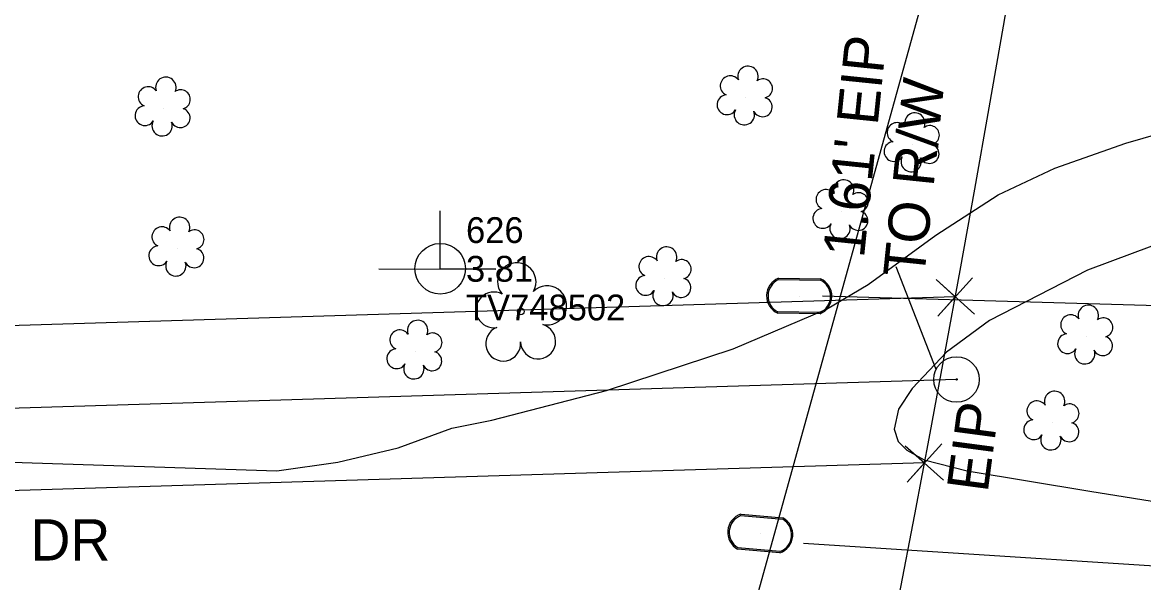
# Model space of a CAD drawing. Extents: x 3040896 to 3051146, y 687568 to 732976.
# Drawn here: x 3050251.3 to 3050359.9, y 691892.6 to 691946.9 of the extents above; entities that cross this region are included whole.
import ezdxf

# ---------------------------------------------------------------- set-up
doc = ezdxf.new("R2010")
doc.units = 0
for name, color, linetype in [('Exist Horizontal Alignment', 7, 'Continuous'), ('Exist Property Corner CELL', 7, 'Continuous'), ('Exist Property Iron Pin CELL', 7, 'Continuous'), ('Exist Property Iron Pin Text', 7, 'Continuous'), ('Exist Property Line', 7, 'Continuous'), ('Exist Property Line Leader', 7, 'Continuous'), ('Exist Property Line Text', 7, 'Continuous'), ('Exist Right of Way Easement Line', 7, 'Continuous'), ('Exist Right of Way Line', 7, 'Continuous'), ('Exist Roads Soil', 7, 'Continuous'), ('Exist Roads Soil Text', 7, 'Continuous'), ('Exist Utilities Power Joint Use Telephone CELL', 7, 'Continuous'), ('Exist Utilities Power Joint Use Telephone Cogo Comment', 7, 'Continuous'), ('Exist Utilities Power Joint Use Telephone Cogo Elevation', 7, 'Continuous'), ('Exist Utilities Power Joint Use Telephone Cogo Number', 7, 'Continuous'), ('Exist Utilities Telephone UG Cable', 7, 'Continuous'), ('Exist Utilities Water Meter CELL', 7, 'Continuous'), ('Exist Utilities Water UG Line SUE', 7, 'Continuous'), ('Exist Vegetation Shrub CELL', 7, 'Continuous'), ('Exist Vegetation Tree CELL', 7, 'Continuous')]:
    doc.layers.add(name, color=color, linetype=linetype)

# ---------------------------------------------------------------- blocks, each defined once
blk = doc.blocks.new('EXIST UTILITIES POWER JOINT USE TELEPHONE')
at = {"layer": 'Exist Utilities Power Joint Use Telephone CELL'}
blk.add_line((0, 0), (0, 0), dxfattribs=at)
blk.add_lwpolyline([(-0.1188, 0), (0.108, -0.0008), (0, -0.0004), (0, 0.1125)], dxfattribs=at)
blk.add_circle((0, 0.0001), 0.049, dxfattribs=at)
blk = doc.blocks.new('EXIST PROPERTY IRON PIN')
at = {"layer": 'Exist Property Iron Pin CELL'}
for radius in [0.0441, 0.00141]:
    blk.add_circle((0, 0), radius, dxfattribs=at)

msp = doc.modelspace()

# ---------------------------------------------------------------- linework, layer by layer
at = {"layer": 'Exist Horizontal Alignment'}
msp.add_arc((3047548.29, 692429.83), 2889.5, 341.451, 2.18494, dxfattribs=at)
at = {"layer": 'Exist Property Corner CELL'}
for p, q in [((3050341.7, 691920.29), (3050341.7, 691920.29)), ((3050338.71, 691904.2), (3050338.71, 691904.2))]:
    msp.add_line(p, q, dxfattribs=at)
for points in [[(3050343.55, 691918.62), (3050339.85, 691921.97), (3050341.7, 691920.29), (3050340.02, 691918.44), (3050343.38, 691922.15)], [(3050340.57, 691902.52), (3050336.86, 691905.87), (3050338.71, 691904.2), (3050337.04, 691902.34), (3050340.39, 691906.05)]]:
    msp.add_lwpolyline(points, dxfattribs=at)
at = {"layer": 'Exist Property Line'}
msp.add_line((3050341.82, 691912.29), (3049997.75, 691901.78), dxfattribs=at)
at = {"layer": 'Exist Property Line Leader'}
msp.add_lwpolyline([(3050339.85, 691913.27), (3050335.98, 691923.21)], dxfattribs=at)
at = {"layer": 'Exist Right of Way Easement Line'}
for p, q in [((3050341.7, 691920.29), (3049997.51, 691909.78)), ((3050338.71, 691904.2), (3049998, 691893.79))]:
    msp.add_line(p, q, dxfattribs=at)
at = {"layer": 'Exist Right of Way Line'}
for radius in [2939.5, 2839.5]:
    msp.add_arc((3047548.29, 692429.83), radius, 341.451, 2.18494, dxfattribs=at)
at = {"layer": 'Exist Roads Soil'}
for points in [[(3050156.95, 691906.08), (3050168.62, 691907.38), (3050176.79, 691906.99), (3050185.98, 691906.36), (3050200.93, 691905.93), (3050218.86, 691905.46), (3050248.28, 691904.33), (3050275.97, 691903.45), (3050281.89, 691904.26), (3050287.72, 691905.66), (3050292.92, 691907.58), (3050296.79, 691908.34), (3050307.9, 691911.22), (3050320.18, 691915.27), (3050329.21, 691919.11), (3050333.27, 691921.5), (3050339.83, 691926.27), (3050345.84, 691930.2), (3050351.34, 691932.78), (3050358.21, 691935.21), (3050364.71, 691937.07)], [(3050378.88, 691928.21), (3050376.63, 691928.71), (3050371.35, 691928), (3050362.9, 691926.01), (3050354.52, 691922.87), (3050345.01, 691918), (3050340.84, 691914.95), (3050337.52, 691911.41), (3050336.2, 691909.41), (3050335.78, 691907.47), (3050336.16, 691906.29), (3050337.02, 691905.44), (3050338.7, 691904.5), (3050342.84, 691903.43), (3050354.74, 691901.47), (3050363.19, 691900.1), (3050365.7, 691900.12), (3050368.06, 691900.84), (3050370.66, 691901.72), (3050374.32, 691903.28)]]:
    msp.add_lwpolyline(points, dxfattribs=at)
at = {"layer": 'Exist Utilities Telephone UG Cable'}
msp.add_lwpolyline([(3050260.31, 691564.78), (3050289.07, 691666.99), (3050266.25, 691669.84), (3050263.01, 691676.7), (3050381.82, 692105.25), (3050388.17, 692281.77)], dxfattribs=at)
at = {"layer": 'Exist Utilities Water Meter CELL'}
for p, q in [((3050326.59, 691920.38), (3050326.59, 691920.38)), ((3050322.82, 691897.36), (3050322.82, 691897.36))]:
    msp.add_line(p, q, dxfattribs=at)
for points in [[(3050324.58, 691922.11), (3050328.65, 691922.04)], [(3050324.57, 691921.97), (3050328.65, 691921.91)], [(3050328.6, 691918.78), (3050324.5, 691918.85)], [(3050328.6, 691918.64), (3050324.5, 691918.71)], [(3050320.92, 691899.09), (3050324.98, 691898.74)], [(3050320.94, 691899.23), (3050325, 691898.87)], [(3050324.7, 691895.49), (3050320.61, 691895.84)], [(3050324.71, 691895.62), (3050320.63, 691895.98)]]:
    msp.add_lwpolyline(points, dxfattribs=at)
for centre, radius, start, end in [((3050325.28, 691920.39), 1.86, 112.254, 245.0553), ((3050325.29, 691920.39), 1.73, 114.3769, 242.8583), ((3050327.88, 691920.36), 1.86, 292.7243, 65.3843), ((3050327.89, 691920.36), 1.73, 294.2031, 63.9488), ((3050321.51, 691897.47), 1.86, 108.1694, 240.9708), ((3050321.53, 691897.47), 1.73, 110.2923, 238.7737), ((3050324.1, 691897.25), 1.86, 288.6397, 61.2997), ((3050324.12, 691897.24), 1.73, 290.1185, 59.8642)]:
    msp.add_arc(centre, radius, start, end, dxfattribs=at)
at = {"layer": 'Exist Utilities Water UG Line SUE'}
for points in [[(3050328.83, 691920.41), (3050378.11, 691918.99), (3050425.38, 691913.44)], [(3050327.01, 691896.43), (3050375, 691893.33), (3050420.28, 691884.94)]]:
    msp.add_lwpolyline(points, dxfattribs=at)
at = {"layer": 'Exist Vegetation Shrub CELL'}
for p, q in [((3050321.38, 691939.63), (3050321.38, 691939.63)), ((3050264.99, 691938.57), (3050264.99, 691938.57)), ((3050337.55, 691935.1), (3050337.55, 691935.1)), ((3050330.66, 691928.6), (3050330.66, 691928.6)), ((3050266.32, 691924.99), (3050266.32, 691924.99)), ((3050313.5, 691922.11), (3050313.5, 691922.11)), ((3050354.37, 691916.47), (3050354.37, 691916.47)), ((3050289.38, 691915), (3050289.38, 691915)), ((3050351.09, 691908.12), (3050351.09, 691908.12))]:
    msp.add_line(p, q, dxfattribs=at)
for centre, radius, start, end in [((3050319.9, 691940.76), 0.968, 35.8908, 245.4216), ((3050321.61, 691941.67), 0.99, 334.8391, 200.4717), ((3050263.51, 691939.7), 0.968, 35.8908, 245.4216), ((3050265.22, 691940.61), 0.99, 334.8391, 200.4717), ((3050323.06, 691940.5), 0.929, 284.4567, 126.0861), ((3050266.66, 691939.44), 0.929, 284.4567, 126.0861), ((3050319.58, 691938.92), 0.955, 95.1099, 327.9534), ((3050323.02, 691938.7), 0.937, 204.9913, 73.4601), ((3050263.19, 691937.86), 0.955, 95.1099, 327.9534), ((3050266.63, 691937.64), 0.937, 204.9913, 73.4601), ((3050321.26, 691937.95), 0.984, 151.2797, 21.387), ((3050264.86, 691936.88), 0.984, 151.2797, 21.387), ((3050337.78, 691937.14), 0.99, 334.8391, 200.4717), ((3050336.07, 691936.22), 0.968, 35.8908, 245.4216), ((3050339.23, 691935.97), 0.929, 284.4567, 126.0861), ((3050335.75, 691934.39), 0.955, 95.1099, 327.9534), ((3050339.19, 691934.17), 0.937, 204.9913, 73.4601), ((3050337.43, 691933.41), 0.984, 151.2797, 21.387), ((3050330.89, 691930.65), 0.99, 334.8391, 200.4717), ((3050329.18, 691929.73), 0.968, 35.8908, 245.4216), ((3050332.33, 691929.47), 0.929, 284.4567, 126.0861), ((3050328.86, 691927.9), 0.955, 95.1099, 327.9534), ((3050266.55, 691927.03), 0.99, 334.8391, 200.4717), ((3050332.3, 691927.68), 0.937, 204.9913, 73.4601), ((3050264.84, 691926.12), 0.968, 35.8908, 245.4216), ((3050267.99, 691925.86), 0.929, 284.4567, 126.0861), ((3050330.53, 691926.92), 0.984, 151.2797, 21.387), ((3050264.52, 691924.28), 0.955, 95.1099, 327.9534), ((3050267.96, 691924.06), 0.937, 204.9913, 73.4601), ((3050313.73, 691924.15), 0.99, 334.8391, 200.4717), ((3050266.19, 691923.3), 0.984, 151.2797, 21.387), ((3050312.02, 691923.24), 0.968, 35.8908, 245.4216), ((3050315.18, 691922.98), 0.929, 284.4567, 126.0861), ((3050311.7, 691921.41), 0.955, 95.1099, 327.9534), ((3050315.14, 691921.18), 0.937, 204.9913, 73.4601), ((3050313.38, 691920.43), 0.984, 151.2797, 21.387), ((3050354.59, 691918.51), 0.99, 334.8391, 200.4717), ((3050289.61, 691917.04), 0.99, 334.8391, 200.4717), ((3050352.88, 691917.59), 0.968, 35.8908, 245.4216), ((3050356.04, 691917.33), 0.929, 284.4567, 126.0861), ((3050287.89, 691916.13), 0.968, 35.8908, 245.4216), ((3050291.05, 691915.87), 0.929, 284.4567, 126.0861), ((3050352.57, 691915.76), 0.955, 95.1099, 327.9534), ((3050356, 691915.54), 0.937, 204.9913, 73.4601), ((3050287.58, 691914.3), 0.955, 95.1099, 327.9534), ((3050291.01, 691914.07), 0.937, 204.9913, 73.4601), ((3050354.24, 691914.78), 0.984, 151.2797, 21.387), ((3050289.25, 691913.32), 0.984, 151.2797, 21.387), ((3050349.61, 691909.25), 0.968, 35.8908, 245.4216), ((3050351.32, 691910.16), 0.99, 334.8391, 200.4717), ((3050352.76, 691908.99), 0.929, 284.4567, 126.0861), ((3050349.29, 691907.42), 0.955, 95.1099, 327.9534), ((3050352.73, 691907.19), 0.937, 204.9913, 73.4601), ((3050350.96, 691906.44), 0.984, 151.2797, 21.387)]:
    msp.add_arc(centre, radius, start, end, dxfattribs=at)
at = {"layer": 'Exist Vegetation Tree CELL'}
msp.add_line((3050299.61, 691918.88), (3050299.61, 691918.88), dxfattribs=at)
msp.add_circle((3050299.61, 691918.88), 0.326, dxfattribs=at)
for centre, radius, start, end in [((3050299.22, 691921.75), 1.86, 330.1651, 219.7134), ((3050302.15, 691919.47), 1.9, 257.1011, 134.1999), ((3050297, 691919.03), 1.73, 62.6636, 279.3457), ((3050297.9, 691915.76), 1.69, 111.5671, 6.231), ((3050301.28, 691915.98), 1.7, 181.2822, 74.56)]:
    msp.add_arc(centre, radius, start, end, dxfattribs=at)

# ---------------------------------------------------------------- block references
at = {"layer": 'Exist Property Iron Pin CELL', "xscale": 50, "yscale": 50}
msp.add_blockref('EXIST PROPERTY IRON PIN', (3050341.82, 691912.29), dxfattribs=at)
at = {"layer": 'Exist Utilities Power Joint Use Telephone CELL', "xscale": 50, "yscale": 50}
msp.add_blockref('EXIST UTILITIES POWER JOINT USE TELEPHONE', (3050291.8, 691923.02), dxfattribs=at)

# ---------------------------------------------------------------- texts
at = {"layer": 'Exist Property Iron Pin Text'}
msp.add_text('EIP', height=4, rotation=82.4028, dxfattribs=at).set_placement((3050344.83, 691901.25))
at = {"layer": 'Exist Property Line Text'}
for s, p in [("1.61' EIP", (3050332.85, 691923.99)), ('TO R/W', (3050338.68, 691922.03))]:
    msp.add_text(s, height=4, rotation=84.119, dxfattribs=at).set_placement(p)
at = {"layer": 'Exist Roads Soil Text'}
msp.add_text("12' SOIL DR", height=4, dxfattribs=at).set_placement((3050229.98, 691894.74))
at = {"layer": 'Exist Utilities Power Joint Use Telephone Cogo Comment'}
msp.add_text('TV748502', height=2.5, dxfattribs=at).set_placement((3050294.3, 691918.02))
at = {"layer": 'Exist Utilities Power Joint Use Telephone Cogo Elevation'}
msp.add_text('3.81', height=2.5, dxfattribs=at).set_placement((3050294.3, 691921.77))
at = {"layer": 'Exist Utilities Power Joint Use Telephone Cogo Number'}
msp.add_text('626', height=2.5, dxfattribs=at).set_placement((3050294.3, 691925.52))

doc.saveas('drawing.dxf')
